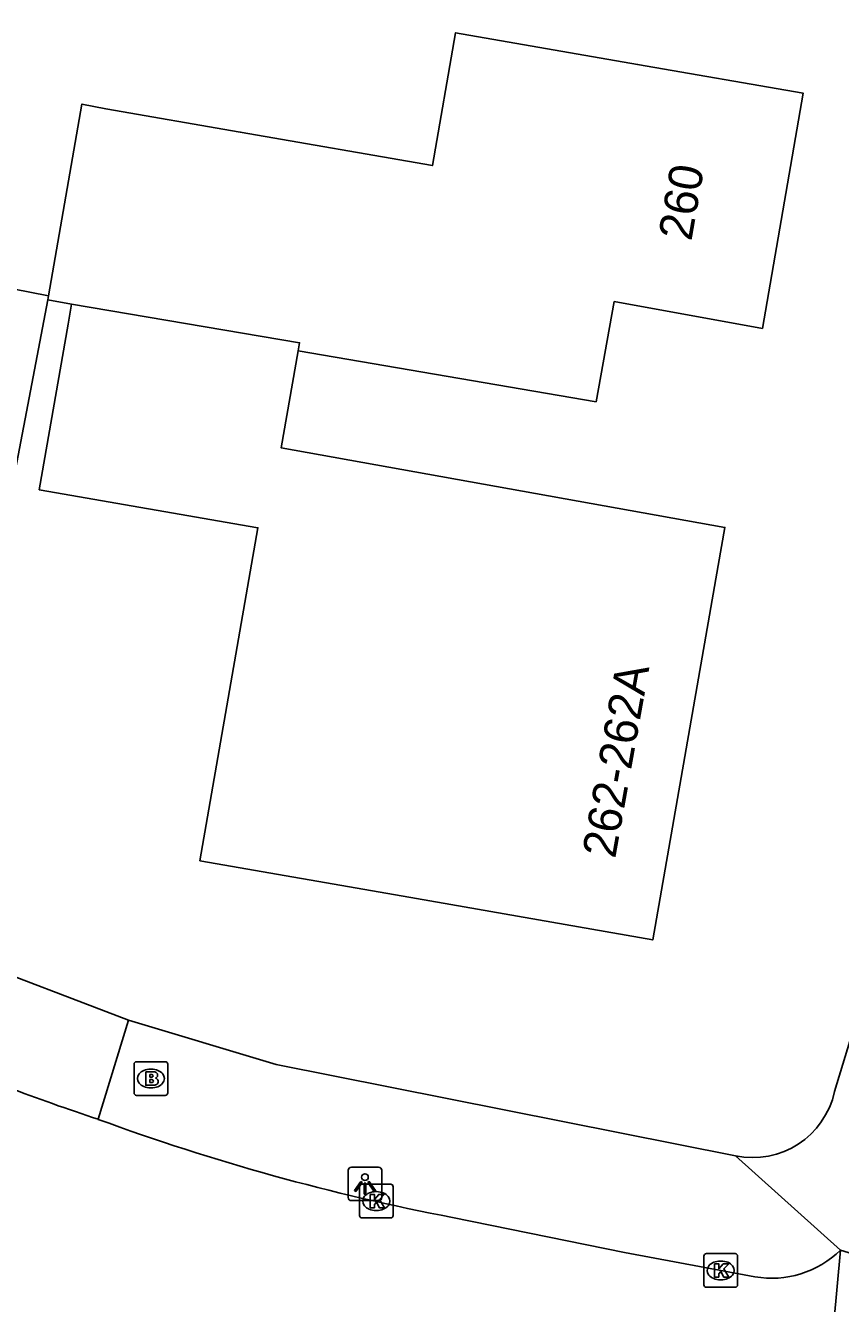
# Model space of a CAD drawing. Extents: x 161258 to 161838, y 380836 to 381727.
# Drawn here: x 161688.67 to 161712.89, y 381049.18 to 381087.19 of the extents above; entities that cross this region are included whole.
import ezdxf

# ---------------------------------------------------------------- set-up
doc = ezdxf.new("R2010")
doc.units = 0
for name, color, linetype in [('IMGEO_Brandkraan', 7, 'Continuous'), ('IMGEO_Kolk', 7, 'Continuous'), ('IMGEO_Lichtpunt', 7, 'Continuous'), ('IMGEO_Pand', 7, 'Continuous'), ('IMGEO_Pand_nummerreeks', 7, 'Continuous'), ('IMGEO_Rijbaan_lokaal_gesloten', 7, 'Continuous'), ('IMGEO_Rijbaan_lokaal_open', 7, 'Continuous'), ('IMGEO_Voetpad_open', 7, 'Continuous')]:
    doc.layers.add(name, color=color, linetype=linetype)

msp = doc.modelspace()

# ---------------------------------------------------------------- linework, layer by layer
at = {"layer": 'IMGEO_Brandkraan'}
for p, q in [((161691.891, 381055.445), (161691.891, 381056.297)), ((161691.966, 381056.371), (161692.818, 381056.371)), ((161692.379, 381056.151), (161692.404, 381056.151)), ((161692.892, 381056.297), (161692.892, 381055.445)), ((161692.818, 381055.371), (161691.966, 381055.371)), ((161692.402, 381055.591), (161692.377, 381055.591))]:
    msp.add_line(p, q, dxfattribs=at)
for points in [[(161691.891, 381055.445), (161691.891, 381056.297)], [(161691.966, 381056.371), (161692.818, 381056.371)], [(161692.892, 381056.297), (161692.892, 381055.445)], [(161692.239, 381056.071), (161692.239, 381055.671), (161692.452, 381055.671)], [(161692.47, 381056.071), (161692.239, 381056.071)], [(161692.418, 381055.99), (161692.364, 381055.99), (161692.364, 381055.914)], [(161692.364, 381055.914), (161692.417, 381055.914)], [(161692.426, 381055.838), (161692.364, 381055.838), (161692.364, 381055.757)], [(161692.364, 381055.757), (161692.426, 381055.757)], [(161692.818, 381055.371), (161691.966, 381055.371)]]:
    msp.add_lwpolyline(points, dxfattribs=at)
for centre, radius, start, end in [((161691.968, 381056.295), 0.0765, 91.552, 178.448), ((161691.968, 381056.295), 0.0765, 91.552, 178.448), ((161692.816, 381056.295), 0.0765, 1.552, 88.448), ((161692.816, 381056.295), 0.0765, 1.552, 88.448), ((161692.419, 381055.952), 0.0379, 267.8285, 90.9355), ((161692.427, 381055.797), 0.0404, 269.8759, 90.5077), ((161692.474, 381055.926), 0.145, 59.4692, 91.5367), ((161692.499, 381055.973), 0.0922, 285.5137, 58.1501), ((161692.504, 381055.781), 0.105, 301.3115, 78.989), ((161691.968, 381055.447), 0.0765, 181.552, 268.448), ((161691.968, 381055.447), 0.0765, 181.552, 268.448), ((161692.458, 381055.922), 0.251, 268.6676, 293.5347), ((161692.816, 381055.447), 0.0765, 271.552, 358.448), ((161692.816, 381055.447), 0.0765, 271.552, 358.448)]:
    msp.add_arc(centre, radius, start, end, dxfattribs=at)
for centre, major_axis, ratio, start_param, end_param in [((161692.378, 381055.871), (-0.387, 0.002), 0.722429, 4.712389, 7.853982), ((161692.403, 381055.871), (-0.39, 0.002), 0.717154, 1.570796, 4.712389)]:
    msp.add_ellipse(centre, major_axis=major_axis, ratio=ratio, start_param=start_param, end_param=end_param, dxfattribs=at)
at = {"layer": 'IMGEO_Kolk'}
for p, q in [((161698.666, 381052.727), (161699.518, 381052.727)), ((161698.591, 381051.801), (161698.591, 381052.653)), ((161699.079, 381052.507), (161699.104, 381052.507)), ((161699.592, 381052.653), (161699.592, 381051.801)), ((161699.102, 381051.947), (161699.077, 381051.947)), ((161699.518, 381051.727), (161698.666, 381051.727)), ((161708.827, 381049.738), (161708.827, 381050.59)), ((161708.902, 381050.664), (161709.754, 381050.664)), ((161709.315, 381050.444), (161709.34, 381050.444)), ((161709.828, 381050.59), (161709.828, 381049.738)), ((161709.754, 381049.664), (161708.902, 381049.664)), ((161709.338, 381049.884), (161709.313, 381049.884))]:
    msp.add_line(p, q, dxfattribs=at)
for points in [[(161698.666, 381052.727), (161699.518, 381052.727)], [(161698.591, 381051.801), (161698.591, 381052.653)], [(161698.912, 381052.427), (161699.035, 381052.427), (161699.035, 381052.276), (161699.165, 381052.427), (161699.329, 381052.427), (161699.183, 381052.276), (161699.336, 381052.027), (161699.184, 381052.027), (161699.099, 381052.191), (161699.035, 381052.124), (161699.035, 381052.027), (161698.912, 381052.027), (161698.912, 381052.427)], [(161699.592, 381052.653), (161699.592, 381051.801)], [(161699.518, 381051.727), (161698.666, 381051.727)], [(161708.827, 381049.738), (161708.827, 381050.59)], [(161708.902, 381050.664), (161709.754, 381050.664)], [(161709.828, 381050.59), (161709.828, 381049.738)], [(161709.148, 381050.364), (161709.271, 381050.364), (161709.271, 381050.213), (161709.401, 381050.364), (161709.565, 381050.364), (161709.419, 381050.213), (161709.572, 381049.964), (161709.42, 381049.964), (161709.335, 381050.128), (161709.271, 381050.061), (161709.271, 381049.964), (161709.148, 381049.964), (161709.148, 381050.364)], [(161709.754, 381049.664), (161708.902, 381049.664)]]:
    msp.add_lwpolyline(points, dxfattribs=at)
for centre, start, end in [((161698.668, 381052.651), 91.552, 178.448), ((161698.668, 381052.651), 91.552, 178.448), ((161699.516, 381052.651), 1.552, 88.448), ((161699.516, 381052.651), 1.552, 88.448), ((161698.668, 381051.803), 181.552, 268.448), ((161698.668, 381051.803), 181.552, 268.448), ((161699.516, 381051.803), 271.552, 358.448), ((161699.516, 381051.803), 271.552, 358.448), ((161708.904, 381050.588), 91.552, 178.448), ((161708.904, 381050.588), 91.552, 178.448), ((161709.752, 381050.588), 1.552, 88.448), ((161709.752, 381050.588), 1.552, 88.448), ((161708.904, 381049.74), 181.552, 268.448), ((161708.904, 381049.74), 181.552, 268.448), ((161709.752, 381049.74), 271.552, 358.448), ((161709.752, 381049.74), 271.552, 358.448)]:
    msp.add_arc(centre, 0.0765, start, end, dxfattribs=at)
for centre, major_axis, ratio, start_param, end_param in [((161699.078, 381052.227), (-0.387, 0.002), 0.722429, 4.712389, 7.853982), ((161699.103, 381052.227), (-0.39, 0.002), 0.717154, 1.570796, 4.712389), ((161709.314, 381050.164), (-0.387, 0.002), 0.722429, 4.712389, 7.853982), ((161709.339, 381050.164), (-0.39, 0.002), 0.717154, 1.570796, 4.712389)]:
    msp.add_ellipse(centre, major_axis=major_axis, ratio=ratio, start_param=start_param, end_param=end_param, dxfattribs=at)
at = {"layer": 'IMGEO_Lichtpunt'}
for p, q in [((161698.255, 381053.142), (161698.255, 381052.335)), ((161698.255, 381053.142), (161698.255, 381052.335)), ((161699.157, 381053.237), (161698.349, 381053.237)), ((161699.157, 381053.237), (161698.349, 381053.237)), ((161699.251, 381052.335), (161699.251, 381053.142)), ((161699.251, 381052.335), (161699.251, 381053.142)), ((161698.349, 381052.241), (161699.157, 381052.241)), ((161698.349, 381052.241), (161699.157, 381052.241))]:
    msp.add_line(p, q, dxfattribs=at)
for points in [[(161698.629, 381052.806), (161698.668, 381052.778), (161698.48, 381052.516), (161698.442, 381052.543), (161698.629, 381052.806)], [(161698.731, 381052.758), (161698.778, 381052.758), (161698.778, 381052.436), (161698.731, 381052.436), (161698.731, 381052.758)], [(161698.841, 381052.778), (161698.879, 381052.805), (161699.066, 381052.543), (161699.027, 381052.515), (161698.841, 381052.778)]]:
    msp.add_lwpolyline(points, dxfattribs=at)
msp.add_circle((161698.754, 381052.94), 0.0994, dxfattribs=at)
for centre, start, end in [((161698.349, 381053.142), 90, 180), ((161698.349, 381053.142), 90, 180), ((161699.157, 381053.142), 0, 90), ((161699.157, 381053.142), 0, 90), ((161698.349, 381052.335), 180, 270), ((161698.349, 381052.335), 180, 270), ((161699.157, 381052.335), 270, 0), ((161699.157, 381052.335), 270, 360)]:
    msp.add_arc(centre, 0.0946, start, end, dxfattribs=at)
at = {"layer": 'IMGEO_Pand'}
for points in [[(161689.346, 381079.153), (161690.339, 381084.851), (161691.047, 381084.715), (161695.045, 381084.019), (161700.76, 381083.024), (161701.448, 381086.976), (161706.858, 381086.034), (161711.783, 381085.176), (161710.566, 381078.183), (161706.161, 381078.978), (161705.623, 381076.001), (161696.768, 381077.515)], [(161689.325, 381079.031), (161686.406, 381063.731), (161686.171, 381063.778), (161686.239, 381064.217), (161681.697, 381065.06), (161681.611, 381064.618), (161680.177, 381064.899), (161681.925, 381074.353), (161680.083, 381074.372), (161680.401, 381080.903), (161689.346, 381079.153)], [(161696.768, 381077.515), (161696.265, 381074.626), (161709.453, 381072.261), (161709.255, 381071.129), (161707.307, 381059.995), (161699.889, 381061.293), (161693.85, 381062.349), (161695.574, 381072.251), (161689.072, 381073.384), (161689.93, 381078.31), (161690.034, 381078.905)], [(161689.346, 381079.153), (161689.325, 381079.031)], [(161690.034, 381078.905), (161689.325, 381079.031)], [(161690.034, 381078.905), (161696.81, 381077.754), (161696.768, 381077.515)]]:
    msp.add_lwpolyline(points, dxfattribs=at)
at = {"layer": 'IMGEO_Rijbaan_lokaal_gesloten'}
for points in [[(161712.886, 381050.77), (161712.11, 381042.229)], [(161716.148, 381049.764), (161712.886, 381050.77)]]:
    msp.add_lwpolyline(points, dxfattribs=at)
at = {"layer": 'IMGEO_Rijbaan_lokaal_open'}
msp.add_lwpolyline([(161701.359, 381051.741), (161706.467, 381050.7), (161710.342, 381049.974)], dxfattribs=at)
for centre, radius, start, end in [((161712.678, 381120.499), 69.373, 246.89865, 251.63862), ((161713.726, 381116.881), 66.304, 249.79383, 259.24998), ((161713.742, 381122.865), 79.008, 244.02026, 253.45591), ((161710.843, 381052.835), 2.904, 260.0587, 314.6903)]:
    msp.add_arc(centre, radius, start, end, dxfattribs=at)
at = {"layer": 'IMGEO_Voetpad_open'}
for points in [[(161730.949, 381139.425), (161727.413, 381121.716), (161731.644, 381120.893), (161729.527, 381109.474), (161727.597, 381098.784), (161727.016, 381095.753), (161724.997, 381085.219), (161720.455, 381086.078), (161717.949, 381073.189), (161718.093, 381073.156), (161712.712, 381055.485)], [(161691.724, 381057.608), (161686.794, 381059.495)], [(161690.825, 381054.658), (161691.724, 381057.608)], [(161709.767, 381053.57), (161696.114, 381056.287), (161691.724, 381057.608)], [(161712.886, 381050.77), (161709.767, 381053.57)]]:
    msp.add_lwpolyline(points, dxfattribs=at)
msp.add_arc((161710.272, 381056.016), 2.497, 258.3356, 347.7326, dxfattribs=at)

# ---------------------------------------------------------------- texts
at = {"layer": 'IMGEO_Pand_nummerreeks'}
for s, rotation, p in [('260', 80.1276, (161708.455, 381080.757)), ('262-262A', 79.876, (161706.19, 381062.394))]:
    msp.add_text(s, height=1, rotation=rotation, dxfattribs=at).set_placement(p)

doc.saveas('drawing.dxf')
